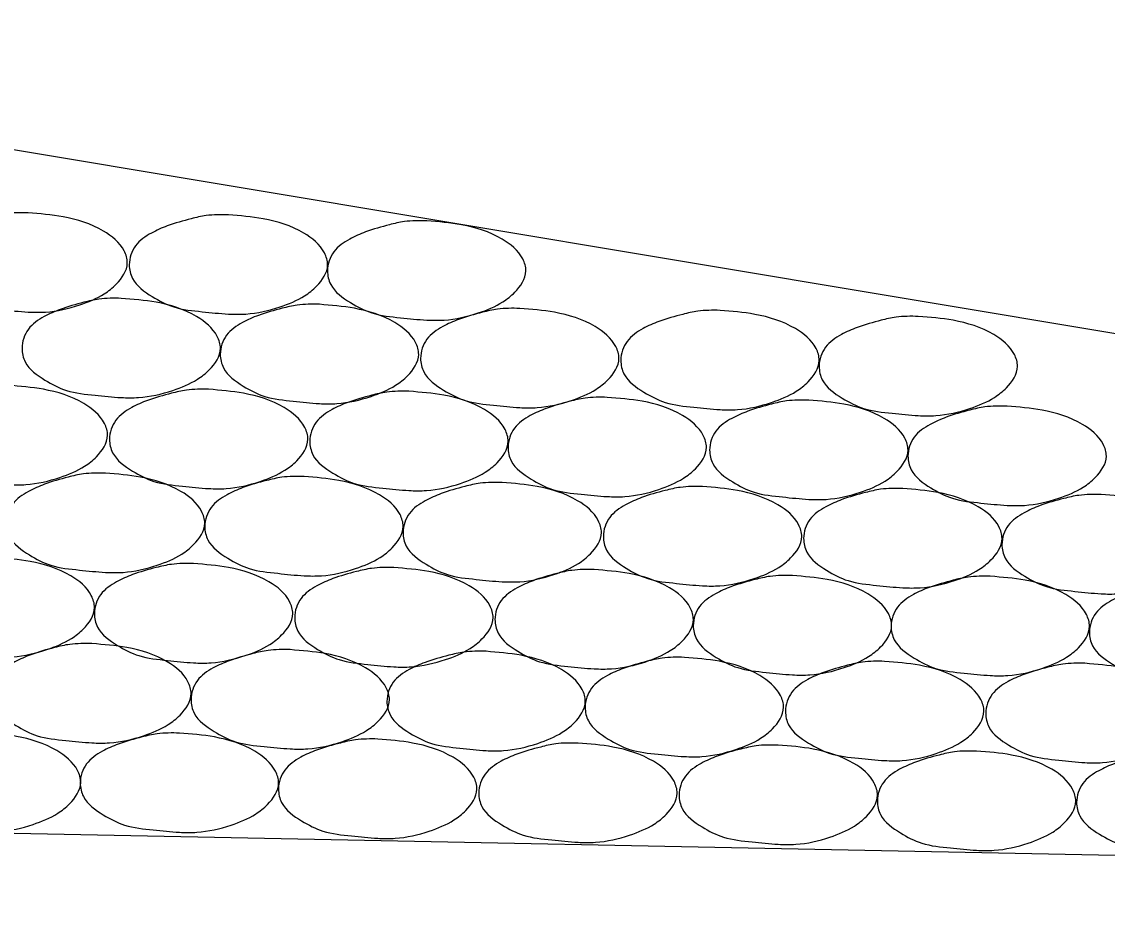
# Model space of a CAD drawing. Extents: x 60325 to 61047, y 53669 to 53767.
# Drawn here: x 60390.468 to 60392.178, y 53688.251 to 53689.675 of the extents above; entities that cross this region are included whole.
import ezdxf

# ---------------------------------------------------------------- set-up
doc = ezdxf.new("R2010")
doc.units = 0
doc.layers.add('R_Border Prem', color=7, linetype='Continuous')

msp = doc.modelspace()

# ---------------------------------------------------------------- linework, layer by layer
at = {"layer": 'R_Border Prem'}
for p in [(60389.2467, 53689.6751), (60355.2467, 53689.1017)]:
    msp.add_line(p, (60397.7927, 53688.2507), dxfattribs=at)
for points in [[(60390.4783, 53689.3742), (60390.5333, 53689.3679), (60390.5971, 53689.3454), (60390.6296, 53689.3142), (60390.6346, 53689.2954), (60390.6171, 53689.2617), (60390.5983, 53689.2467), (60390.5596, 53689.2292), (60390.5058, 53689.2179), (60390.4783, 53689.2179), (60390.4371, 53689.2217), (60390.3921, 53689.2292), (60390.3583, 53689.2454), (60390.3271, 53689.2742), (60390.3221, 53689.2954), (60390.3321, 53689.3254), (60390.3571, 53689.3454), (60390.3821, 53689.3567), (60390.4196, 53689.3679), (60390.4433, 53689.3729), (60390.4783, 53689.3742)], [(60390.7938, 53689.371), (60390.8488, 53689.3648), (60390.9126, 53689.3423), (60390.9451, 53689.311), (60390.9501, 53689.2923), (60390.9326, 53689.2585), (60390.9138, 53689.2435), (60390.8751, 53689.226), (60390.8213, 53689.2148), (60390.7938, 53689.2148), (60390.7526, 53689.2185), (60390.7076, 53689.226), (60390.6738, 53689.2423), (60390.6426, 53689.271), (60390.6376, 53689.2923), (60390.6476, 53689.3223), (60390.6726, 53689.3423), (60390.6976, 53689.3535), (60390.7351, 53689.3648), (60390.7588, 53689.3698), (60390.7938, 53689.371)], [(60391.1061, 53689.3615), (60391.1611, 53689.3553), (60391.2249, 53689.3328), (60391.2574, 53689.3015), (60391.2624, 53689.2828), (60391.2449, 53689.249), (60391.2261, 53689.234), (60391.1874, 53689.2165), (60391.1336, 53689.2053), (60391.1061, 53689.2053), (60391.0649, 53689.209), (60391.0199, 53689.2165), (60390.9861, 53689.2328), (60390.9549, 53689.2615), (60390.9499, 53689.2828), (60390.9599, 53689.3128), (60390.9849, 53689.3328), (60391.0099, 53689.344), (60391.0474, 53689.3553), (60391.0711, 53689.3603), (60391.1061, 53689.3615)], [(60390.6249, 53689.2395), (60390.6799, 53689.2333), (60390.7437, 53689.2108), (60390.7762, 53689.1795), (60390.7812, 53689.1608), (60390.7637, 53689.127), (60390.7449, 53689.112), (60390.7062, 53689.0945), (60390.6524, 53689.0833), (60390.6249, 53689.0833), (60390.5837, 53689.087), (60390.5387, 53689.0945), (60390.5049, 53689.1108), (60390.4737, 53689.1395), (60390.4687, 53689.1608), (60390.4787, 53689.1908), (60390.5037, 53689.2108), (60390.5287, 53689.222), (60390.5662, 53689.2333), (60390.5899, 53689.2383), (60390.6249, 53689.2395)], [(60390.9372, 53689.2301), (60390.9922, 53689.2238), (60391.056, 53689.2013), (60391.0885, 53689.1701), (60391.0935, 53689.1513), (60391.076, 53689.1176), (60391.0572, 53689.1026), (60391.0185, 53689.0851), (60390.9647, 53689.0738), (60390.9372, 53689.0738), (60390.896, 53689.0776), (60390.851, 53689.0851), (60390.8172, 53689.1013), (60390.786, 53689.1301), (60390.781, 53689.1513), (60390.791, 53689.1813), (60390.816, 53689.2013), (60390.841, 53689.2126), (60390.8785, 53689.2238), (60390.9022, 53689.2288), (60390.9372, 53689.2301)], [(60391.2527, 53689.2237), (60391.3077, 53689.2175), (60391.3715, 53689.195), (60391.404, 53689.1637), (60391.409, 53689.145), (60391.3915, 53689.1112), (60391.3727, 53689.0962), (60391.334, 53689.0787), (60391.2802, 53689.0675), (60391.2527, 53689.0675), (60391.2115, 53689.0712), (60391.1665, 53689.0787), (60391.1327, 53689.095), (60391.1015, 53689.1237), (60391.0965, 53689.145), (60391.1065, 53689.175), (60391.1315, 53689.195), (60391.1565, 53689.2062), (60391.194, 53689.2175), (60391.2177, 53689.2225), (60391.2527, 53689.2237)], [(60391.5682, 53689.2206), (60391.6232, 53689.2143), (60391.6869, 53689.1918), (60391.7194, 53689.1606), (60391.7244, 53689.1418), (60391.7069, 53689.1081), (60391.6882, 53689.0931), (60391.6494, 53689.0756), (60391.5957, 53689.0643), (60391.5682, 53689.0643), (60391.5269, 53689.0681), (60391.4819, 53689.0756), (60391.4482, 53689.0918), (60391.4169, 53689.1206), (60391.4119, 53689.1418), (60391.4219, 53689.1718), (60391.4469, 53689.1918), (60391.4719, 53689.2031), (60391.5094, 53689.2143), (60391.5332, 53689.2193), (60391.5682, 53689.2206)], [(60391.8805, 53689.2111), (60391.9355, 53689.2049), (60391.9993, 53689.1824), (60392.0318, 53689.1511), (60392.0368, 53689.1324), (60392.0193, 53689.0986), (60392.0005, 53689.0836), (60391.9618, 53689.0661), (60391.908, 53689.0549), (60391.8805, 53689.0549), (60391.8393, 53689.0586), (60391.7943, 53689.0661), (60391.7605, 53689.0824), (60391.7293, 53689.1111), (60391.7243, 53689.1324), (60391.7343, 53689.1624), (60391.7593, 53689.1824), (60391.7843, 53689.1936), (60391.8218, 53689.2049), (60391.8455, 53689.2099), (60391.8805, 53689.2111)], [(60390.4473, 53689.1026), (60390.5023, 53689.0963), (60390.566, 53689.0738), (60390.5985, 53689.0426), (60390.6035, 53689.0238), (60390.586, 53688.9901), (60390.5673, 53688.9751), (60390.5285, 53688.9576), (60390.4748, 53688.9463), (60390.4473, 53688.9463), (60390.406, 53688.9501), (60390.361, 53688.9576), (60390.3273, 53688.9738), (60390.296, 53689.0026), (60390.291, 53689.0238), (60390.301, 53689.0538), (60390.326, 53689.0738), (60390.351, 53689.0851), (60390.3885, 53689.0963), (60390.4123, 53689.1013), (60390.4473, 53689.1026)], [(60390.7627, 53689.0963), (60390.8177, 53689.09), (60390.8815, 53689.0675), (60390.914, 53689.0363), (60390.919, 53689.0175), (60390.9015, 53688.9838), (60390.8827, 53688.9688), (60390.844, 53688.9513), (60390.7902, 53688.94), (60390.7627, 53688.94), (60390.7215, 53688.9438), (60390.6765, 53688.9513), (60390.6427, 53688.9675), (60390.6115, 53688.9963), (60390.6065, 53689.0175), (60390.6165, 53689.0475), (60390.6415, 53689.0675), (60390.6665, 53689.0788), (60390.704, 53689.09), (60390.7277, 53689.095), (60390.7627, 53689.0963)], [(60391.0782, 53689.0931), (60391.1332, 53689.0869), (60391.197, 53689.0644), (60391.2295, 53689.0331), (60391.2345, 53689.0144), (60391.217, 53688.9806), (60391.1982, 53688.9656), (60391.1595, 53688.9481), (60391.1057, 53688.9369), (60391.0782, 53688.9369), (60391.037, 53688.9406), (60390.992, 53688.9481), (60390.9582, 53688.9644), (60390.927, 53688.9931), (60390.922, 53689.0144), (60390.932, 53689.0444), (60390.957, 53689.0644), (60390.982, 53689.0756), (60391.0195, 53689.0869), (60391.0432, 53689.0919), (60391.0782, 53689.0931)], [(60391.3905, 53689.0836), (60391.4455, 53689.0774), (60391.5093, 53689.0549), (60391.5418, 53689.0236), (60391.5468, 53689.0049), (60391.5293, 53688.9711), (60391.5105, 53688.9561), (60391.4718, 53688.9386), (60391.418, 53688.9274), (60391.3905, 53688.9274), (60391.3493, 53688.9311), (60391.3043, 53688.9386), (60391.2705, 53688.9549), (60391.2393, 53688.9836), (60391.2343, 53689.0049), (60391.2443, 53689.0349), (60391.2693, 53689.0549), (60391.2943, 53689.0661), (60391.3318, 53689.0774), (60391.3555, 53689.0824), (60391.3905, 53689.0836)], [(60391.7081, 53689.0792), (60391.7631, 53689.073), (60391.8268, 53689.0505), (60391.8593, 53689.0192), (60391.8643, 53689.0005), (60391.8468, 53688.9667), (60391.8281, 53688.9517), (60391.7893, 53688.9342), (60391.7356, 53688.923), (60391.7081, 53688.923), (60391.6668, 53688.9267), (60391.6218, 53688.9342), (60391.5881, 53688.9505), (60391.5568, 53688.9792), (60391.5518, 53689.0005), (60391.5618, 53689.0305), (60391.5868, 53689.0505), (60391.6118, 53689.0617), (60391.6493, 53689.073), (60391.6731, 53689.078), (60391.7081, 53689.0792)], [(60392.0204, 53689.0697), (60392.0754, 53689.0635), (60392.1392, 53689.041), (60392.1717, 53689.0097), (60392.1767, 53688.991), (60392.1592, 53688.9572), (60392.1404, 53688.9422), (60392.1017, 53688.9247), (60392.0479, 53688.9135), (60392.0204, 53688.9135), (60391.9792, 53688.9172), (60391.9342, 53688.9247), (60391.9004, 53688.941), (60391.8692, 53688.9697), (60391.8642, 53688.991), (60391.8742, 53689.021), (60391.8992, 53689.041), (60391.9242, 53689.0522), (60391.9617, 53689.0635), (60391.9854, 53689.0685), (60392.0204, 53689.0697)], [(60390.6003, 53688.9642), (60390.6553, 53688.958), (60390.719, 53688.9355), (60390.7515, 53688.9042), (60390.7565, 53688.8855), (60390.739, 53688.8517), (60390.7203, 53688.8367), (60390.6815, 53688.8192), (60390.6278, 53688.808), (60390.6003, 53688.808), (60390.559, 53688.8117), (60390.514, 53688.8192), (60390.4803, 53688.8355), (60390.449, 53688.8642), (60390.444, 53688.8855), (60390.454, 53688.9155), (60390.479, 53688.9355), (60390.504, 53688.9467), (60390.5415, 53688.958), (60390.5653, 53688.963), (60390.6003, 53688.9642)], [(60390.9129, 53688.959), (60390.9679, 53688.9527), (60391.0316, 53688.9302), (60391.0641, 53688.899), (60391.0691, 53688.8802), (60391.0516, 53688.8465), (60391.0329, 53688.8315), (60390.9941, 53688.814), (60390.9404, 53688.8027), (60390.9129, 53688.8027), (60390.8716, 53688.8065), (60390.8266, 53688.814), (60390.7929, 53688.8302), (60390.7616, 53688.859), (60390.7566, 53688.8802), (60390.7666, 53688.9102), (60390.7916, 53688.9302), (60390.8166, 53688.9415), (60390.8541, 53688.9527), (60390.8779, 53688.9577), (60390.9129, 53688.959)], [(60391.2252, 53688.9495), (60391.2802, 53688.9433), (60391.3439, 53688.9208), (60391.3764, 53688.8895), (60391.3814, 53688.8708), (60391.3639, 53688.837), (60391.3452, 53688.822), (60391.3064, 53688.8045), (60391.2527, 53688.7933), (60391.2252, 53688.7933), (60391.1839, 53688.797), (60391.1389, 53688.8045), (60391.1052, 53688.8208), (60391.0739, 53688.8495), (60391.0689, 53688.8708), (60391.0789, 53688.9008), (60391.1039, 53688.9208), (60391.1289, 53688.932), (60391.1664, 53688.9433), (60391.1902, 53688.9483), (60391.2252, 53688.9495)], [(60391.5406, 53688.9432), (60391.5956, 53688.9369), (60391.6594, 53688.9144), (60391.6919, 53688.8832), (60391.6969, 53688.8644), (60391.6794, 53688.8307), (60391.6606, 53688.8157), (60391.6219, 53688.7982), (60391.5681, 53688.7869), (60391.5406, 53688.7869), (60391.4994, 53688.7907), (60391.4544, 53688.7982), (60391.4206, 53688.8144), (60391.3894, 53688.8432), (60391.3844, 53688.8644), (60391.3944, 53688.8944), (60391.4194, 53688.9144), (60391.4444, 53688.9257), (60391.4819, 53688.9369), (60391.5056, 53688.9419), (60391.5406, 53688.9432)], [(60391.8561, 53688.94), (60391.9111, 53688.9338), (60391.9749, 53688.9113), (60392.0074, 53688.88), (60392.0124, 53688.8613), (60391.9949, 53688.8275), (60391.9761, 53688.8125), (60391.9374, 53688.795), (60391.8836, 53688.7838), (60391.8561, 53688.7838), (60391.8149, 53688.7875), (60391.7699, 53688.795), (60391.7361, 53688.8113), (60391.7049, 53688.84), (60391.6999, 53688.8613), (60391.7099, 53688.8913), (60391.7349, 53688.9113), (60391.7599, 53688.9225), (60391.7974, 53688.9338), (60391.8211, 53688.9388), (60391.8561, 53688.94)], [(60392.1684, 53688.9306), (60392.2234, 53688.9243), (60392.2872, 53688.9018), (60392.3197, 53688.8706), (60392.3247, 53688.8518), (60392.3072, 53688.8181), (60392.2884, 53688.8031), (60392.2497, 53688.7856), (60392.1959, 53688.7743), (60392.1684, 53688.7743), (60392.1272, 53688.7781), (60392.0822, 53688.7856), (60392.0484, 53688.8018), (60392.0172, 53688.8306), (60392.0122, 53688.8518), (60392.0222, 53688.8818), (60392.0472, 53688.9018), (60392.0722, 53688.9131), (60392.1097, 53688.9243), (60392.1334, 53688.9293), (60392.1684, 53688.9306)], [(60390.4266, 53688.8314), (60390.4816, 53688.8251), (60390.5454, 53688.8026), (60390.5779, 53688.7714), (60390.5829, 53688.7526), (60390.5654, 53688.7189), (60390.5466, 53688.7039), (60390.5079, 53688.6864), (60390.4541, 53688.6751), (60390.4266, 53688.6751), (60390.3854, 53688.6789), (60390.3404, 53688.6864), (60390.3066, 53688.7026), (60390.2754, 53688.7314), (60390.2704, 53688.7526), (60390.2804, 53688.7826), (60390.3054, 53688.8026), (60390.3304, 53688.8139), (60390.3679, 53688.8251), (60390.3916, 53688.8301), (60390.4266, 53688.8314)], [(60390.739, 53688.8219), (60390.794, 53688.8156), (60390.8577, 53688.7931), (60390.8902, 53688.7619), (60390.8952, 53688.7431), (60390.8777, 53688.7094), (60390.859, 53688.6944), (60390.8202, 53688.6769), (60390.7665, 53688.6656), (60390.739, 53688.6656), (60390.6977, 53688.6694), (60390.6527, 53688.6769), (60390.619, 53688.6931), (60390.5877, 53688.7219), (60390.5827, 53688.7431), (60390.5927, 53688.7731), (60390.6177, 53688.7931), (60390.6427, 53688.8044), (60390.6802, 53688.8156), (60390.704, 53688.8206), (60390.739, 53688.8219)], [(60391.0544, 53688.8156), (60391.1094, 53688.8093), (60391.1732, 53688.7868), (60391.2057, 53688.7556), (60391.2107, 53688.7368), (60391.1932, 53688.7031), (60391.1744, 53688.6881), (60391.1357, 53688.6706), (60391.0819, 53688.6593), (60391.0544, 53688.6593), (60391.0132, 53688.6631), (60390.9682, 53688.6706), (60390.9344, 53688.6868), (60390.9032, 53688.7156), (60390.8982, 53688.7368), (60390.9082, 53688.7668), (60390.9332, 53688.7868), (60390.9582, 53688.7981), (60390.9957, 53688.8093), (60391.0194, 53688.8143), (60391.0544, 53688.8156)], [(60391.3699, 53688.8124), (60391.4249, 53688.8062), (60391.4887, 53688.7837), (60391.5212, 53688.7524), (60391.5262, 53688.7337), (60391.5087, 53688.6999), (60391.4899, 53688.6849), (60391.4512, 53688.6674), (60391.3974, 53688.6562), (60391.3699, 53688.6562), (60391.3287, 53688.6599), (60391.2837, 53688.6674), (60391.2499, 53688.6837), (60391.2187, 53688.7124), (60391.2137, 53688.7337), (60391.2237, 53688.7637), (60391.2487, 53688.7837), (60391.2737, 53688.7949), (60391.3112, 53688.8062), (60391.3349, 53688.8112), (60391.3699, 53688.8124)], [(60391.6822, 53688.803), (60391.7372, 53688.7967), (60391.801, 53688.7742), (60391.8335, 53688.743), (60391.8385, 53688.7242), (60391.821, 53688.6905), (60391.8022, 53688.6755), (60391.7635, 53688.658), (60391.7097, 53688.6467), (60391.6822, 53688.6467), (60391.641, 53688.6505), (60391.596, 53688.658), (60391.5622, 53688.6742), (60391.531, 53688.703), (60391.526, 53688.7242), (60391.536, 53688.7542), (60391.561, 53688.7742), (60391.586, 53688.7855), (60391.6235, 53688.7967), (60391.6472, 53688.8017), (60391.6822, 53688.803)], [(60391.9939, 53688.8018), (60392.0489, 53688.7956), (60392.1127, 53688.7731), (60392.1452, 53688.7418), (60392.1502, 53688.7231), (60392.1327, 53688.6893), (60392.1139, 53688.6743), (60392.0752, 53688.6568), (60392.0214, 53688.6456), (60391.9939, 53688.6456), (60391.9527, 53688.6493), (60391.9077, 53688.6568), (60391.8739, 53688.6731), (60391.8427, 53688.7018), (60391.8377, 53688.7231), (60391.8477, 53688.7531), (60391.8727, 53688.7731), (60391.8977, 53688.7843), (60391.9352, 53688.7956), (60391.9589, 53688.8006), (60391.9939, 53688.8018)], [(60392.3062, 53688.7924), (60392.3612, 53688.7861), (60392.425, 53688.7636), (60392.4575, 53688.7324), (60392.4625, 53688.7136), (60392.445, 53688.6799), (60392.4262, 53688.6649), (60392.3875, 53688.6474), (60392.3337, 53688.6361), (60392.3062, 53688.6361), (60392.265, 53688.6399), (60392.22, 53688.6474), (60392.1862, 53688.6636), (60392.155, 53688.6924), (60392.15, 53688.7136), (60392.16, 53688.7436), (60392.185, 53688.7636), (60392.21, 53688.7749), (60392.2475, 53688.7861), (60392.2712, 53688.7911), (60392.3062, 53688.7924)], [(60390.5789, 53688.6958), (60390.6339, 53688.6896), (60390.6976, 53688.6671), (60390.7301, 53688.6358), (60390.7351, 53688.6171), (60390.7176, 53688.5833), (60390.6989, 53688.5683), (60390.6601, 53688.5508), (60390.6064, 53688.5396), (60390.5789, 53688.5396), (60390.5376, 53688.5433), (60390.4926, 53688.5508), (60390.4589, 53688.5671), (60390.4276, 53688.5958), (60390.4226, 53688.6171), (60390.4326, 53688.6471), (60390.4576, 53688.6671), (60390.4826, 53688.6783), (60390.5201, 53688.6896), (60390.5439, 53688.6946), (60390.5789, 53688.6958)], [(60390.8912, 53688.6863), (60390.9462, 53688.6801), (60391.0099, 53688.6576), (60391.0424, 53688.6263), (60391.0474, 53688.6076), (60391.0299, 53688.5738), (60391.0112, 53688.5588), (60390.9724, 53688.5413), (60390.9187, 53688.5301), (60390.8912, 53688.5301), (60390.8499, 53688.5338), (60390.8049, 53688.5413), (60390.7712, 53688.5576), (60390.7399, 53688.5863), (60390.7349, 53688.6076), (60390.7449, 53688.6376), (60390.7699, 53688.6576), (60390.7949, 53688.6688), (60390.8324, 53688.6801), (60390.8562, 53688.6851), (60390.8912, 53688.6863)], [(60391.1997, 53688.6837), (60391.2547, 53688.6774), (60391.3185, 53688.6549), (60391.351, 53688.6237), (60391.356, 53688.6049), (60391.3385, 53688.5712), (60391.3197, 53688.5562), (60391.281, 53688.5387), (60391.2272, 53688.5274), (60391.1997, 53688.5274), (60391.1585, 53688.5312), (60391.1135, 53688.5387), (60391.0797, 53688.5549), (60391.0485, 53688.5837), (60391.0435, 53688.6049), (60391.0535, 53688.6349), (60391.0785, 53688.6549), (60391.1035, 53688.6662), (60391.141, 53688.6774), (60391.1647, 53688.6824), (60391.1997, 53688.6837)], [(60391.5121, 53688.6742), (60391.5671, 53688.668), (60391.6308, 53688.6455), (60391.6633, 53688.6142), (60391.6683, 53688.5955), (60391.6508, 53688.5617), (60391.6321, 53688.5467), (60391.5933, 53688.5292), (60391.5396, 53688.518), (60391.5121, 53688.518), (60391.4708, 53688.5217), (60391.4258, 53688.5292), (60391.3921, 53688.5455), (60391.3608, 53688.5742), (60391.3558, 53688.5955), (60391.3658, 53688.6255), (60391.3908, 53688.6455), (60391.4158, 53688.6567), (60391.4533, 53688.668), (60391.4771, 53688.673), (60391.5121, 53688.6742)], [(60391.8275, 53688.6679), (60391.8825, 53688.6617), (60391.9463, 53688.6392), (60391.9788, 53688.6079), (60391.9838, 53688.5892), (60391.9663, 53688.5554), (60391.9475, 53688.5404), (60391.9088, 53688.5229), (60391.855, 53688.5117), (60391.8275, 53688.5117), (60391.7863, 53688.5154), (60391.7413, 53688.5229), (60391.7075, 53688.5392), (60391.6763, 53688.5679), (60391.6713, 53688.5892), (60391.6813, 53688.6192), (60391.7063, 53688.6392), (60391.7313, 53688.6504), (60391.7688, 53688.6617), (60391.7925, 53688.6667), (60391.8275, 53688.6679)], [(60392.143, 53688.6648), (60392.198, 53688.6585), (60392.2618, 53688.636), (60392.2943, 53688.6048), (60392.2993, 53688.586), (60392.2818, 53688.5523), (60392.263, 53688.5373), (60392.2243, 53688.5198), (60392.1705, 53688.5085), (60392.143, 53688.5085), (60392.1018, 53688.5123), (60392.0568, 53688.5198), (60392.023, 53688.536), (60391.9918, 53688.5648), (60391.9868, 53688.586), (60391.9968, 53688.616), (60392.0218, 53688.636), (60392.0468, 53688.6473), (60392.0843, 53688.6585), (60392.108, 53688.6635), (60392.143, 53688.6648)], [(60390.4049, 53688.5561), (60390.4599, 53688.5498), (60390.5236, 53688.5273), (60390.5561, 53688.4961), (60390.5611, 53688.4773), (60390.5436, 53688.4436), (60390.5249, 53688.4286), (60390.4861, 53688.4111), (60390.4324, 53688.3998), (60390.4049, 53688.3998), (60390.3636, 53688.4036), (60390.3186, 53688.4111), (60390.2849, 53688.4273), (60390.2536, 53688.4561), (60390.2486, 53688.4773), (60390.2586, 53688.5073), (60390.2836, 53688.5273), (60390.3086, 53688.5386), (60390.3461, 53688.5498), (60390.3699, 53688.5548), (60390.4049, 53688.5561)], [(60390.7167, 53688.555), (60390.7717, 53688.5488), (60390.8354, 53688.5263), (60390.8679, 53688.495), (60390.8729, 53688.4763), (60390.8554, 53688.4425), (60390.8367, 53688.4275), (60390.7979, 53688.41), (60390.7442, 53688.3988), (60390.7167, 53688.3988), (60390.6754, 53688.4025), (60390.6304, 53688.41), (60390.5967, 53688.4263), (60390.5654, 53688.455), (60390.5604, 53688.4763), (60390.5704, 53688.5063), (60390.5954, 53688.5263), (60390.6204, 53688.5375), (60390.6579, 53688.5488), (60390.6817, 53688.5538), (60390.7167, 53688.555)], [(60391.029, 53688.5456), (60391.084, 53688.5393), (60391.1477, 53688.5168), (60391.1802, 53688.4856), (60391.1852, 53688.4668), (60391.1677, 53688.4331), (60391.149, 53688.4181), (60391.1102, 53688.4006), (60391.0565, 53688.3893), (60391.029, 53688.3893), (60390.9877, 53688.3931), (60390.9427, 53688.4006), (60390.909, 53688.4168), (60390.8777, 53688.4456), (60390.8727, 53688.4668), (60390.8827, 53688.4968), (60390.9077, 53688.5168), (60390.9327, 53688.5281), (60390.9702, 53688.5393), (60390.994, 53688.5443), (60391.029, 53688.5456)], [(60391.3445, 53688.5392), (60391.3995, 53688.533), (60391.4632, 53688.5105), (60391.4957, 53688.4792), (60391.5007, 53688.4605), (60391.4832, 53688.4267), (60391.4645, 53688.4117), (60391.4257, 53688.3942), (60391.372, 53688.383), (60391.3445, 53688.383), (60391.3032, 53688.3867), (60391.2582, 53688.3942), (60391.2245, 53688.4105), (60391.1932, 53688.4392), (60391.1882, 53688.4605), (60391.1982, 53688.4905), (60391.2232, 53688.5105), (60391.2482, 53688.5217), (60391.2857, 53688.533), (60391.3095, 53688.538), (60391.3445, 53688.5392)], [(60391.6599, 53688.5361), (60391.7149, 53688.5298), (60391.7787, 53688.5073), (60391.8112, 53688.4761), (60391.8162, 53688.4573), (60391.7987, 53688.4236), (60391.7799, 53688.4086), (60391.7412, 53688.3911), (60391.6874, 53688.3798), (60391.6599, 53688.3798), (60391.6187, 53688.3836), (60391.5737, 53688.3911), (60391.5399, 53688.4073), (60391.5087, 53688.4361), (60391.5037, 53688.4573), (60391.5137, 53688.4873), (60391.5387, 53688.5073), (60391.5637, 53688.5186), (60391.6012, 53688.5298), (60391.6249, 53688.5348), (60391.6599, 53688.5361)], [(60391.9723, 53688.5266), (60392.0273, 53688.5204), (60392.091, 53688.4979), (60392.1235, 53688.4666), (60392.1285, 53688.4479), (60392.111, 53688.4141), (60392.0923, 53688.3991), (60392.0535, 53688.3816), (60391.9998, 53688.3704), (60391.9723, 53688.3704), (60391.931, 53688.3741), (60391.886, 53688.3816), (60391.8523, 53688.3979), (60391.821, 53688.4266), (60391.816, 53688.4479), (60391.826, 53688.4779), (60391.851, 53688.4979), (60391.876, 53688.5091), (60391.9135, 53688.5204), (60391.9373, 53688.5254), (60391.9723, 53688.5266)], [(60392.2861, 53688.5244), (60392.3411, 53688.5182), (60392.4048, 53688.4957), (60392.4373, 53688.4644), (60392.4423, 53688.4457), (60392.4248, 53688.4119), (60392.4061, 53688.3969), (60392.3673, 53688.3794), (60392.3136, 53688.3682), (60392.2861, 53688.3682), (60392.2448, 53688.3719), (60392.1998, 53688.3794), (60392.1661, 53688.3957), (60392.1348, 53688.4244), (60392.1298, 53688.4457), (60392.1398, 53688.4757), (60392.1648, 53688.4957), (60392.1898, 53688.5069), (60392.2273, 53688.5182), (60392.2511, 53688.5232), (60392.2861, 53688.5244)]]:
    msp.add_spline(points, degree=3, dxfattribs=at)

doc.saveas('drawing.dxf')
